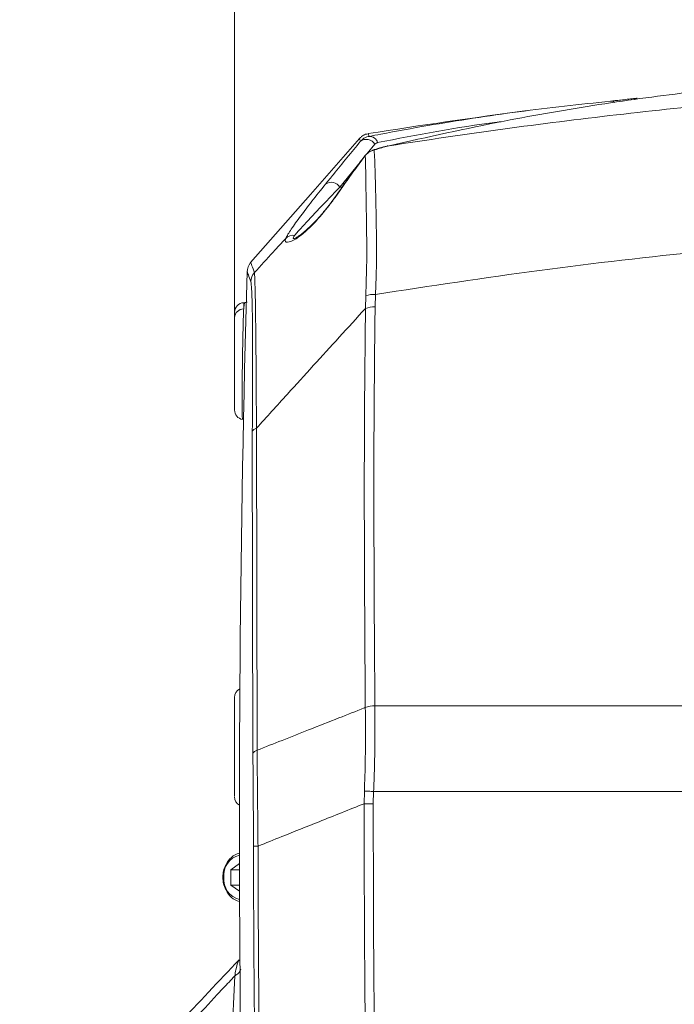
# Model space of a CAD drawing. Header units: millimetres. Extents: x 0 to 8410, y 0 to 5940.
# Tile 309 of 316: x 7106 to 7242, y 3769 to 3973. Entities that reach past the tile are written whole.
import ezdxf

# ---------------------------------------------------------------- set-up
doc = ezdxf.new("R2010")
doc.units = ezdxf.units.MM
doc.header["$LTSCALE"] = 10
doc.styles.add('SLDTEXTSTYLE0', font='TXT', dxfattribs={"width": 0.605})
doc.dimstyles.new('SLDDIMSTYLE0', dxfattribs={"dimtxt": 50, "dimasz": 50, "dimexe": 0, "dimexo": 0.0625, "dimgap": 12.5, "dimtad": 1, "dimtoh": 1, "dimdec": 1, "dimrnd": 1e-09, "dimzin": 12, "dimdsep": 46, "dimtxsty": 'SLDTEXTSTYLE0', "dimsah": 1, "dimcen": 0.09, "dimadec": 0, "dimazin": 0, "dimtfac": 1, "dimtofl": 0, "dimtmove": 0, "dimatfit": 3, "dimfxl": 0, "dimfrac": 2, "dimtolj": 1, "dimtzin": 12, "dimarcsym": 0})

# ---------------------------------------------------------------- blocks, each defined once
blk = doc.blocks.new('SW_SYMBOL_HOLE_DEPTH')
at = {"color": 0, "linetype": 'Continuous', "lineweight": 0}
for p, q in [((0, 8750), (8000, 8750)), ((4000, 8750), (4000, 750)), ((1000, 5550), (4000, 750)), ((7000, 5550), (4000, 750))]:
    blk.add_line(p, q, dxfattribs=at)
blk = doc.blocks.new('*D28')
at = {"color": 7, "linetype": 'Continuous', "lineweight": 0}
for p, q in [((7150.82, 3912.68), (7150.82, 4122.01)), ((7366.82, 3807.57), (7366.82, 4122.01)), ((7150.82, 4107.01), (6606.37, 4107.01)), ((7150.82, 4107.01), (7366.82, 4107.01))]:
    blk.add_line(p, q, dxfattribs=at)
for points in [[(7150.82, 4107.01), (7200.82, 4099.51), (7200.82, 4114.51)], [(7366.82, 4107.01), (7316.82, 4114.51), (7316.82, 4099.51)]]:
    blk.add_solid(points, dxfattribs=at)
at = {"color": 7, "linetype": 'Continuous', "lineweight": 0, "xscale": 0.006445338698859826, "yscale": 0.006445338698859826, "zscale": 0.006445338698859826}
blk.add_blockref('SW_SYMBOL_HOLE_DEPTH', (6965.85, 4114.23), dxfattribs=at)
at = {"color": 7, "linetype": 'Continuous', "lineweight": 0, "char_height": 50, "attachment_point": 1, "style": 'SLDTEXTSTYLE0'}
for s, insert in [(' (2x M8', (6736.82, 4171.6)), ('16)', (7034.91, 4171.6)), ('216', (6622.25, 4171.46))]:
    blk.add_mtext(s, dxfattribs=dict(at, insert=insert))

msp = doc.modelspace()

# ---------------------------------------------------------------- linework, layer by layer
at = {"color": 8, "linetype": 'Continuous', "lineweight": 0}
for p, q in [((7179.883669, 3947.505418), (7178.346704, 3945.624891)), ((7176.848496, 3943.791691), (7172.630782, 3938.63112)), ((7172.630782, 3938.63112), (7173.148791, 3938.640776)), ((7177.97717, 3913.501683), (7178.037549, 3916.148129)), ((7180.05694, 3916.386548), (7179.964776, 3913.808885)), ((7152.712594, 3914.674106), (7152.712594, 3913.391653)), ((7154.618348, 3821.169916), (7154.498409, 3887.917105)), ((7155.361007, 3888.651315), (7155.481349, 3821.920338)), ((7177.934076, 3830.7789), (7177.934046, 3830.780807)), ((7179.922531, 3831.130448), (7179.922561, 3831.12866)), ((7179.922561, 3831.12866), (7423.997524, 3831.12866)), ((7177.691872, 3810.844246), (7177.7375, 3813.465539)), ((7179.645936, 3813.36743), (7179.581042, 3810.842696)), ((7398.696872, 3813.36743), (7179.645936, 3813.36743))]:
    msp.add_line(p, q, dxfattribs=at)
at = {"color": 7, "linetype": 'Continuous', "lineweight": 0}
for p, q in [((7177.845041, 3945.132676), (7177.491005, 3944.656316)), ((7154.205303, 3922.941509), (7154.204334, 3922.944251)), ((7152.921493, 3914.685074), (7152.712594, 3914.674106)), ((7150.817256, 3911.606017), (7150.817256, 3912.676874)), ((7150.062974, 3797.162476), (7151.827659, 3798.45542)), ((7150.062974, 3793.987099), (7150.062974, 3797.162476)), ((7151.830818, 3797.162476), (7150.062974, 3797.162476)), ((7151.844989, 3792.681399), (7150.062974, 3793.987099)), ((7151.840339, 3793.987099), (7150.062974, 3793.987099)), ((7151.777367, 3778.489056), (7151.788334, 3778.509799))]:
    msp.add_line(p, q, dxfattribs=at)
at = {"color": 7, "linetype": 'Continuous', "lineweight": 0, "flags": 128}
for points in [[(7176.728393, 3948.718611), (7166.539247, 3937.11299), (7154.144417, 3922.994915)], [(7173.171188, 3938.673201), (7173.166613, 3938.666645), (7173.163037, 3938.660923)]]:
    msp.add_lwpolyline(points, dxfattribs=at)
at = {"color": 8, "linetype": 'Continuous', "lineweight": 0, "flags": 128}
for points in [[(7179.733793, 3946.290675), (7179.512168, 3946.262422), (7179.406638, 3946.232739)], [(7173.259149, 3938.733402), (7173.204775, 3938.705984), (7173.171188, 3938.673201)], [(7177.7375, 3813.465539), (7177.937443, 3813.454929), (7178.152005, 3813.443843), (7178.379501, 3813.432041), (7178.618158, 3813.419643), (7178.866099, 3813.407007), (7179.121371, 3813.393894), (7179.382007, 3813.380662), (7179.645936, 3813.36743)], [(7177.691872, 3810.844246), (7177.890862, 3810.844127), (7178.103919, 3810.843888), (7178.329433, 3810.843769), (7178.565676, 3810.84353), (7178.810845, 3810.843292), (7179.063092, 3810.843173), (7179.320465, 3810.842934), (7179.581042, 3810.842696)], [(7154.734994, 3802.049938), (7154.76046, 3802.050057), (7154.814283, 3802.050176), (7154.895957, 3802.050296), (7155.004705, 3802.050415), (7155.139457, 3802.050653), (7155.298974, 3802.050892), (7155.481692, 3802.05113), (7155.685897, 3802.051488)]]:
    msp.add_lwpolyline(points, dxfattribs=at)
at = {"color": 8, "linetype": 'Continuous', "lineweight": 0}
for centre, radius, start, end in [((7234.441749, 3956.197967), 0.883176, 96.9860819, 140.1870541), ((7228.920177, 3955.135047), 1.325078, 53.5581823, 96.31895388), ((7178.781856, 3947.40122), 1.748273, 15.12680243, 92.06304836), ((7178.135153, 3946.533689), 2.000391, 29.06287401, 126.5497464), ((7170.878953, 3937.642481), 2.011545, 29.43807137, 126.19074937), ((7162.908724, 3926.680843), 1.983271, 79.14487624, 137.98635637), ((7157.17954, 3918.941971), 2.996648, 138.66774145, 178.33462219), ((7179.741051, 3910.390844), 6.00402, 86.98410878, 106.48275894), ((7152.704517, 3911.501518), 1.890153, 89.75517323, 176.83071885), ((7179.898725, 3907.652708), 6.156531, 89.38528137, 108.18682636), ((7155.572632, 3887.52886), 1.14223, 100.6770767, 160.1291801), ((7179.989051, 3824.922835), 6.20797, 90.61394918, 109.33111816), ((7179.989596, 3824.920118), 6.208904, 90.61860455, 109.33312643), ((7155.719198, 3820.775362), 1.16942, 101.73530242, 160.28189166), ((7152.835755, 3796.016337), 4.261418, 103.73247688, 185.94821603), ((7152.827533, 3795.129931), 4.253572, 173.99760223, 256.73667706)]:
    msp.add_arc(centre, radius, start, end, dxfattribs=at)
at = {"color": 7, "linetype": 'Continuous', "lineweight": 0}
for centre, radius, start, end in [((7366.817261, 2764.574759), 1200, 97.435689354, 99.027324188), ((7178.027757, 3944.983526), 0.218191, 120.67816949, 143.83248466), ((7156.428358, 3921.04948), 3, 139.62624239, 180.10689066), ((11151.817261, 3807.574759), 4000, 178.374395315, 180.687447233), ((7152.817261, 3912.67683), 2, 93, 180), ((7152.817316, 3892.445837), 2.000061, 179.99917211, 260.09733207), ((7152.817094, 3832.856973), 1.999839, 117.01161524, 180.00048414), ((7152.816927, 3812.257374), 1.999672, 179.99719444, 240.04147792), ((7152.873734, 3796.647153), 4.094714, 105.32958483, 157.2812282), ((7152.850771, 3794.475923), 4.062343, 202.77270913, 255.25097735)]:
    msp.add_arc(centre, radius, start, end, dxfattribs=at)
for points, knots in [([(7257.891486, 3959.620419), (7257.089271, 3959.545253), (7253.078121, 3959.169416), (7242.610128, 3958.049509), (7226.384558, 3955.842616), (7205.419282, 3952.256679), (7190.830618, 3948.987937), (7182.865287, 3947.203222)], [0, 0, 0, 0, 0.0326460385, 0.1632330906, 0.4245093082, 0.6857852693, 1, 1, 1, 1]), ([(7228.774334, 3956.452075), (7229.080862, 3956.482932), (7229.693902, 3956.544646), (7230.941761, 3956.680008), (7232.267029, 3956.829358), (7233.446541, 3956.966855), (7234.075531, 3957.043181), (7234.33433, 3957.074586)], [0, 0, 0, 0, 0.21011079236, 0.42021077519, 0.63159975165, 0.8484205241, 1, 1, 1, 1]), ([(7178.71892, 3949.14836), (7179.528032, 3949.30528), (7183.573635, 3950.089889), (7193.854896, 3951.938432), (7209.676278, 3954.387078), (7222.407185, 3955.76362), (7228.774334, 3956.452075)], [0, 0, 0, 0, 0.04927071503, 0.24635618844, 0.62307774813, 1, 1, 1, 1]), ([(7178.535233, 3949.677172), (7178.356714, 3949.652883), (7177.85514, 3949.584637), (7177.220156, 3949.231504), (7176.874275, 3948.847751), (7176.746274, 3948.705736)], [0, 0, 0, 0, 0.2582145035, 0.7254873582, 1, 1, 1, 1]), ([(7176.943879, 3948.140684), (7177.168968, 3948.359037), (7177.562128, 3948.740431), (7178.197939, 3949.033501), (7178.571234, 3949.1158), (7178.71892, 3949.14836)], [0, 0, 0, 0, 0.4473339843, 0.7813503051, 1, 1, 1, 1]), ([(7182.671438, 3947.185102), (7182.595787, 3947.168578), (7181.519383, 3946.933461), (7180.430376, 3946.645803), (7179.412246, 3946.253959), (7179.409768, 3946.253005)], [0, 0, 0, 0, 0.0701225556, 0.9977362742, 1, 1, 1, 1]), ([(7177.491005, 3944.656316), (7176.604846, 3943.486797), (7175.131441, 3941.542253), (7173.722972, 3939.495514), (7173.161606, 3938.679758)], [0, 0, 0, 0, 0.6014359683, 1, 1, 1, 1]), ([(7179.4102, 3946.219984), (7179.290786, 3946.180056), (7178.894739, 3946.047632), (7178.390426, 3945.729655), (7178.095631, 3945.36833), (7177.998002, 3945.248667)], [0, 0, 0, 0, 0.2240293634, 0.7430150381, 1, 1, 1, 1]), ([(7173.163037, 3938.661161), (7172.911107, 3938.298987), (7172.301727, 3937.422941), (7171.286159, 3936.028645), (7170.176811, 3934.570463), (7169.074892, 3933.217307), (7167.976324, 3931.981615), (7166.872919, 3930.838216), (7165.811292, 3929.833853), (7164.885947, 3929.04611), (7164.137879, 3928.487033), (7163.622211, 3928.167402), (7163.259086, 3927.988347), (7163.069681, 3927.938837), (7163.112474, 3927.944458), (7163.118119, 3927.9452)], [0, 0, 0, 0, 0.0664610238, 0.1607595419, 0.2501660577, 0.3312328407, 0.4163179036, 0.5037294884, 0.5936984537, 0.6847532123, 0.7639057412, 0.8380317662, 0.9138815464, 0.9886385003, 1, 1, 1, 1]), ([(7153.43001, 3914.81227), (7153.310844, 3914.757412), (7153.147389, 3914.682164), (7152.971129, 3914.701243), (7152.923371, 3914.706412)], [0, 0, 0, 0, 0.7290430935, 1, 1, 1, 1]), ([(7150.817256, 3892.480317), (7150.817256, 3892.561081), (7150.817256, 3892.728122), (7150.817256, 3894.362713), (7150.817256, 3896.862117), (7150.817256, 3900.03346), (7150.817256, 3903.495637), (7150.817256, 3906.837442), (7150.817256, 3909.767571), (7150.817256, 3910.993228), (7150.817256, 3911.606017)], [0, 0, 0, 0, 0.1173668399, 0.2427455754, 0.3682337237, 0.4940590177, 0.6202948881, 0.7468250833, 0.8734205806, 1, 1, 1, 1]), ([(7150.817256, 3812.386814), (7150.817256, 3812.385926), (7150.817256, 3812.383716), (7150.817256, 3813.704156), (7150.817256, 3816.016024), (7150.817256, 3819.104147), (7150.817256, 3822.143421), (7150.817256, 3825.172825), (7150.817256, 3828.039113), (7150.817256, 3830.724778), (7150.817256, 3832.350597), (7150.817256, 3833.042274), (7150.817256, 3832.849552), (7150.817256, 3832.84587)], [0, 0, 0, 0, 0.0720904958, 0.1793746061, 0.2864490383, 0.3934317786, 0.5004111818, 0.5675840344, 0.6749901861, 0.7825970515, 0.890286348, 0.9979039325, 1, 1, 1, 1]), ([(7149.007122, 3798.160973), (7148.903037, 3797.951852), (7148.618486, 3797.380146), (7148.439012, 3796.477523), (7148.414115, 3795.814707), (7148.4051, 3795.574728)], [0, 0, 0, 0, 0.2689712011, 0.7353239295, 1, 1, 1, 1]), ([(7148.4051, 3795.574728), (7148.413156, 3795.347655), (7148.436261, 3794.696355), (7148.613712, 3793.782403), (7148.906979, 3793.189389), (7149.020012, 3792.960826)], [0, 0, 0, 0, 0.2475299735, 0.709978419, 1, 1, 1, 1]), ([(7151.770095, 3778.496567), (7147.551754, 3774.041154), (7136.47401, 3762.340838), (7125.556094, 3750.519788), (7118.795659, 3743.200126)], [0, 0, 0, 0, 0.3807942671, 1, 1, 1, 1])]:
    msp.add_open_spline(points, degree=3, knots=knots, dxfattribs=at)
at = {"color": 8, "linetype": 'Continuous', "lineweight": 0}
for points, knots in [([(7182.865287, 3947.203222), (7190.711678, 3948.383663), (7206.404462, 3950.744545), (7230.041168, 3953.681789), (7253.737773, 3956.214349), (7269.581617, 3957.4965), (7277.503538, 3958.137575)], [0, 0, 0, 0, 0.24979864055, 0.49959736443, 0.74979872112, 1, 1, 1, 1]), ([(7206.096585, 3952.186409), (7205.820168, 3952.152995), (7197.142414, 3951.104008), (7188.671062, 3949.454453), (7180.469553, 3947.857443)], [0, 0, 0, 0, 0.03185349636, 1, 1, 1, 1]), ([(7176.943879, 3948.140684), (7176.904208, 3948.251212), (7176.786073, 3948.580351), (7176.708907, 3948.796972), (7176.738333, 3948.714006), (7176.740463, 3948.708001)], [0, 0, 0, 0, 0.3192637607, 0.9507264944, 1, 1, 1, 1]), ([(7178.541462, 3949.643079), (7178.534082, 3949.663791), (7178.4952, 3949.772916), (7178.618789, 3949.427894), (7178.71892, 3949.14836)], [0, 0, 0, 0, 0.1898071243, 1, 1, 1, 1]), ([(7169.691186, 3939.26591), (7170.231995, 3939.93352), (7172.639656, 3942.90569), (7175.064052, 3945.854352), (7176.943879, 3948.140684)], [0, 0, 0, 0, 0.2246202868, 1, 1, 1, 1]), ([(7182.865287, 3947.203222), (7182.052587, 3946.991234), (7181.014232, 3946.720384), (7179.962381, 3946.367388), (7179.733793, 3946.290675)], [0, 0, 0, 0, 0.7826806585, 1, 1, 1, 1]), ([(7180.469553, 3947.857443), (7180.420309, 3947.845758), (7180.194698, 3947.792223), (7180.020132, 3947.631253), (7179.883669, 3947.505418)], [0, 0, 0, 0, 0.2182714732, 1, 1, 1, 1]), ([(7177.916433, 3945.171181), (7177.161471, 3944.163909), (7175.58435, 3942.059709), (7174.055924, 3939.873225), (7173.259149, 3938.733402)], [0, 0, 0, 0, 0.4786959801, 1, 1, 1, 1]), ([(7179.733793, 3946.290675), (7179.427931, 3946.196363), (7179.00244, 3946.065163), (7178.387022, 3945.667444), (7178.10627, 3945.371374), (7177.916433, 3945.171181)], [0, 0, 0, 0, 0.452936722, 0.6300911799, 1, 1, 1, 1]), ([(7178.037549, 3916.148129), (7178.113821, 3918.524691), (7178.266375, 3923.278178), (7178.204451, 3929.620991), (7178.122267, 3935.136043), (7178.037208, 3939.66749), (7178.004532, 3943.044527), (7177.966323, 3944.595834), (7177.921603, 3945.111555), (7177.916433, 3945.171181)], [0, 0, 0, 0, 0.1624960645, 0.3250169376, 0.4883195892, 0.6516210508, 0.8151378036, 0.9786270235, 1, 1, 1, 1]), ([(7179.733793, 3946.290675), (7179.747461, 3946.203343), (7179.804766, 3945.837195), (7179.874547, 3944.831956), (7179.940988, 3942.964443), (7180.011341, 3940.131504), (7180.117939, 3935.99831), (7180.21584, 3930.952995), (7180.258625, 3925.944968), (7180.23574, 3921.333386), (7180.116476, 3918.033725), (7180.05694, 3916.386548)], [0, 0, 0, 0, 0.033654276, 0.1410985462, 0.24890281, 0.3563618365, 0.517274, 0.6781882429, 0.7853475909, 0.8928463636, 1, 1, 1, 1]), ([(7173.259149, 3938.733402), (7172.844143, 3938.138516), (7172.014551, 3936.949348), (7170.67936, 3935.138106), (7169.292033, 3933.381511), (7167.924202, 3931.790263), (7166.62665, 3930.435703), (7165.098163, 3929.010659), (7163.428697, 3927.771681), (7162.142351, 3927.197442), (7161.471654, 3927.193124), (7161.245884, 3927.492613), (7161.373857, 3927.841213), (7161.435182, 3928.008261)], [0, 0, 0, 0, 0.0725996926, 0.1451256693, 0.2177977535, 0.2904054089, 0.3564598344, 0.4225216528, 0.5458855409, 0.6800661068, 0.7894940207, 0.8991255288, 1, 1, 1, 1]), ([(7161.435182, 3928.008261), (7161.573125, 3928.270876), (7161.84905, 3928.796182), (7162.796356, 3930.265133), (7164.372786, 3932.476209), (7166.762314, 3935.612752), (7168.710739, 3938.043007), (7169.691186, 3939.26591)], [0, 0, 0, 0, 0.131072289, 0.2621824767, 0.5300287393, 0.7635107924, 1, 1, 1, 1]), ([(7172.630782, 3938.63112), (7171.610074, 3937.563465), (7169.557235, 3935.416206), (7166.949112, 3932.656606), (7165.117937, 3930.683714), (7163.916624, 3929.357535), (7163.493671, 3928.871572), (7163.282226, 3928.628627)], [0, 0, 0, 0, 0.2338734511, 0.4703645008, 0.7329499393, 0.866494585, 1, 1, 1, 1]), ([(7414.764824, 3930.369321), (7406.586967, 3930.654329), (7390.231254, 3931.224345), (7365.667336, 3931.428273), (7341.090927, 3931.154886), (7313.292844, 3930.251132), (7282.308287, 3928.472465), (7248.145006, 3925.488695), (7214.032936, 3921.572867), (7191.38227, 3918.115321), (7180.05694, 3916.386548)], [0, 0, 0, 0, 0.1042288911, 0.2084577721, 0.3128704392, 0.4172830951, 0.5627114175, 0.7081396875, 0.8540698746, 1, 1, 1, 1]), ([(7163.282226, 3928.628627), (7163.179187, 3928.48932), (7162.967103, 3928.202586), (7162.94034, 3927.955909), (7163.163569, 3927.993583), (7163.230057, 3928.004804)], [0, 0, 0, 0, 0.3988510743, 0.8209512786, 1, 1, 1, 1]), ([(7154.92938, 3920.921031), (7156.230945, 3922.340027), (7158.398729, 3924.703395), (7160.568264, 3927.06471), (7161.435182, 3928.008261)], [0, 0, 0, 0, 0.6004126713, 1, 1, 1, 1]), ([(7154.204334, 3922.944251), (7154.195979, 3922.967449), (7154.16138, 3923.063517), (7154.370199, 3922.481801), (7154.742986, 3921.441288), (7154.92938, 3920.921031)], [0, 0, 0, 0, 0.1373180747, 0.5686590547, 1, 1, 1, 1]), ([(7154.184158, 3919.02906), (7154.001316, 3919.539487), (7153.635633, 3920.56034), (7153.423644, 3921.151012), (7153.453046, 3921.069376), (7153.461049, 3921.047154)], [0, 0, 0, 0, 0.4212278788, 0.842455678, 1, 1, 1, 1]), ([(7154.92938, 3920.921031), (7154.946483, 3920.758199), (7154.98073, 3920.432147), (7155.032219, 3919.266887), (7155.082662, 3917.577606), (7155.13083, 3915.274929), (7155.176043, 3912.417237), (7155.223197, 3908.593189), (7155.269591, 3903.592953), (7155.308342, 3898.117797), (7155.338177, 3893.08222), (7155.353397, 3890.128365), (7155.361007, 3888.651315)], [0, 0, 0, 0, 0.0939235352, 0.1880712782, 0.2819181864, 0.3765053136, 0.4714186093, 0.5660097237, 0.6986208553, 0.831320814, 0.915653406, 1, 1, 1, 1]), ([(7154.498409, 3887.917105), (7154.509208, 3889.354124), (7154.530805, 3892.22791), (7154.557817, 3897.122403), (7154.573017, 3902.439986), (7154.563915, 3907.287162), (7154.533632, 3910.980935), (7154.491266, 3913.728678), (7154.433937, 3915.931154), (7154.361977, 3917.528839), (7154.278947, 3918.610307), (7154.215728, 3918.88959), (7154.184158, 3919.02906)], [0, 0, 0, 0, 0.0847276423, 0.169440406, 0.3021555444, 0.434770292, 0.5291013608, 0.6237717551, 0.7180984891, 0.8119322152, 0.906081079, 1, 1, 1, 1]), ([(7152.712594, 3913.391653), (7152.734848, 3913.617673), (7152.784293, 3914.11986), (7152.855986, 3914.587803), (7152.90017, 3914.647667), (7152.922059, 3914.677325)], [0, 0, 0, 0, 0.29226300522, 0.64936858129, 1, 1, 1, 1]), ([(7152.712594, 3913.391653), (7152.698595, 3913.059889), (7152.670188, 3912.386693), (7152.626728, 3911.020794), (7152.583721, 3909.422287), (7152.542982, 3907.638263), (7152.504975, 3905.694553), (7152.471472, 3903.681407), (7152.442824, 3901.619824), (7152.420333, 3899.60754), (7152.404219, 3897.663866), (7152.392032, 3895.276853), (7152.395204, 3892.778558), (7152.425039, 3890.825122), (7152.463893, 3890.618741), (7152.482609, 3890.519324)], [0, 0, 0, 0, 0.0625959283, 0.1270161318, 0.1895821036, 0.2539693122, 0.3164713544, 0.3807955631, 0.4431250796, 0.5072692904, 0.5693866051, 0.6333018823, 0.7585429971, 0.8836861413, 1, 1, 1, 1]), ([(7177.97717, 3913.501683), (7176.163392, 3911.514754), (7170.756829, 3905.592058), (7163.217396, 3897.30952), (7157.49791, 3891.006308), (7155.361007, 3888.651315)], [0, 0, 0, 0, 0.24024975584, 0.71614359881, 1, 1, 1, 1]), ([(7177.934046, 3830.780807), (7177.786285, 3852.05158), (7177.594761, 3879.622132), (7177.906043, 3907.200189), (7177.97717, 3913.501683)], [0, 0, 0, 0, 0.7715033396, 1, 1, 1, 1]), ([(7179.964776, 3913.808885), (7179.893719, 3907.510651), (7179.582743, 3879.946779), (7179.774551, 3852.390346), (7179.922531, 3831.130448)], [0, 0, 0, 0, 0.2284959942, 1, 1, 1, 1]), ([(7155.481349, 3821.920338), (7157.216458, 3822.603512), (7160.779237, 3824.006302), (7166.439533, 3826.238488), (7172.110443, 3828.477781), (7176.032004, 3830.027852), (7177.85585, 3830.749852), (7177.934046, 3830.780807)], [0, 0, 0, 0, 0.2318316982, 0.476030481, 0.7562937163, 0.9895512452, 1, 1, 1, 1]), ([(7177.7375, 3813.465539), (7177.765496, 3814.198701), (7177.890851, 3817.481458), (7177.985504, 3823.390846), (7177.951375, 3828.293726), (7177.934076, 3830.7789)], [0, 0, 0, 0, 0.124191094, 0.5560696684, 1, 1, 1, 1]), ([(7179.922561, 3831.12866), (7179.934202, 3828.65255), (7179.951837, 3824.901318), (7179.867064, 3819.655172), (7179.771299, 3816.219985), (7179.679052, 3814.120959), (7179.645936, 3813.36743)], [0, 0, 0, 0, 0.4313473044, 0.6534780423, 0.875602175, 1, 1, 1, 1]), ([(7154.734994, 3802.049938), (7154.733409, 3802.957824), (7154.726992, 3806.633013), (7154.703237, 3811.713001), (7154.661411, 3817.164493), (7154.632702, 3819.834783), (7154.618348, 3821.169916)], [0, 0, 0, 0, 0.1392244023, 0.5635908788, 0.7817973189, 1, 1, 1, 1]), ([(7155.481349, 3821.920338), (7155.496864, 3820.569618), (7155.527895, 3817.868148), (7155.57318, 3813.639279), (7155.617261, 3809.30438), (7155.654871, 3805.415782), (7155.677206, 3802.993878), (7155.685897, 3802.051488)], [0, 0, 0, 0, 0.2123746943, 0.424754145, 0.6428915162, 0.8610450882, 1, 1, 1, 1]), ([(7177.691872, 3810.844246), (7174.584439, 3809.600158), (7168.903538, 3807.325762), (7161.568177, 3804.396515), (7157.340243, 3802.711009), (7155.685897, 3802.051488)], [0, 0, 0, 0, 0.4236348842, 0.7744743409, 1, 1, 1, 1]), ([(7178.28014, 3739.411894), (7178.10116, 3751.316149), (7177.743186, 3775.125596), (7177.708977, 3798.937717), (7177.691872, 3810.844246)], [0, 0, 0, 0, 0.49998033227, 1, 1, 1, 1]), ([(7179.581042, 3810.842696), (7179.598144, 3798.941969), (7179.632346, 3775.141529), (7179.990347, 3751.343766), (7180.169339, 3739.445391)], [0, 0, 0, 0, 0.5000213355, 1, 1, 1, 1]), ([(7155.322473, 3738.892976), (7155.166037, 3749.120073), (7154.844035, 3770.171202), (7154.772022, 3791.224692), (7154.734994, 3802.049938)], [0, 0, 0, 0, 0.4858217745, 1, 1, 1, 1]), ([(7155.685897, 3802.051488), (7155.722922, 3791.229063), (7155.794811, 3770.215712), (7156.115898, 3749.204713), (7156.271617, 3739.014927)], [0, 0, 0, 0, 0.5150261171, 1, 1, 1, 1]), ([(7150.8512, 3775.139514), (7150.932869, 3775.587332), (7151.13543, 3776.698057), (7151.446401, 3777.999655), (7151.673796, 3778.335904), (7151.777367, 3778.489056)], [0, 0, 0, 0, 0.2689254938, 0.6670164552, 1, 1, 1, 1]), ([(7150.8512, 3775.139514), (7151.06442, 3775.279467), (7151.498549, 3775.564421), (7151.919424, 3776.058987), (7152.053034, 3776.409043), (7152.094822, 3776.518527)], [0, 0, 0, 0, 0.3987895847, 0.8119643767, 1, 1, 1, 1]), ([(7150.8512, 3775.139514), (7150.063727, 3774.29993), (7142.52416, 3766.261437), (7132.207856, 3755.18104), (7122.739901, 3744.897429), (7119.948964, 3741.866055)], [0, 0, 0, 0, 0.0759970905, 0.7276250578, 1, 1, 1, 1]), ([(7150.424237, 3728.077236), (7150.186688, 3731.974073), (7149.711602, 3739.767538), (7149.880745, 3751.663349), (7150.352648, 3763.535428), (7150.68503, 3771.271807), (7150.8512, 3775.139514)], [0, 0, 0, 0, 0.2500315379, 0.5000497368, 0.7500560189, 1, 1, 1, 1])]:
    msp.add_open_spline(points, degree=3, knots=knots, dxfattribs=at)

# ---------------------------------------------------------------- dimensions: what is measured, and where the dimension line sits
at = {"color": 7, "linetype": 'Continuous', "lineweight": 0}
dim = msp.add_linear_dim(base=(7366.817261, 4107.006598), p1=(7150.817261, 3912.67683), p2=(7366.817261, 3807.574759), text='<> (2x M8{\\fGDT;x}16)', dimstyle='SLDDIMSTYLE0', dxfattribs=at)
dim.commit()
dim.dimension.update_dxf_attribs({"geometry": '*D28', "text_midpoint": (6878.184252, 4107.006598), "dimtype": 160})

doc.saveas('drawing.dxf')
